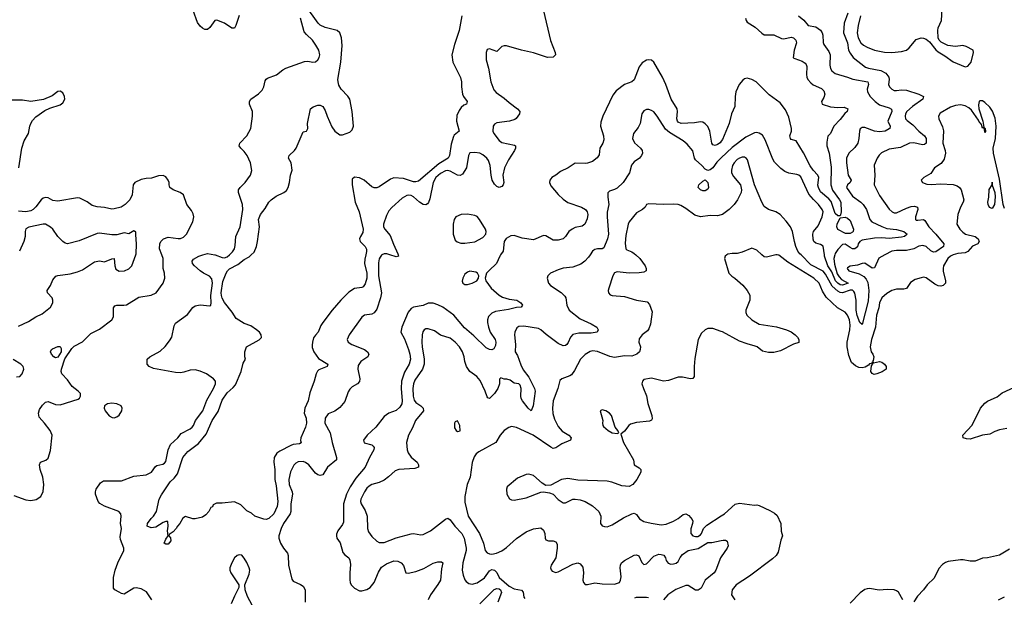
# Model space of a CAD drawing. Header units: inches. Extents: x 1954678 to 2060271, y 904822 to 1016299.
# Tile 261 of 403: x 1994279 to 2002308, y 977209 to 981917. Entities that reach past the tile are written whole.
import ezdxf

# ---------------------------------------------------------------- set-up
doc = ezdxf.new("R2010")
doc.units = ezdxf.units.IN
doc.header["$MEASUREMENT"] = 0
for name, color, linetype in [('B9997', 7, 'Continuous'), ('B9998', 7, 'Continuous'), ('C0907', 7, 'Continuous'), ('C0908', 7, 'Continuous')]:
    doc.layers.add(name, color=color, linetype=linetype)

msp = doc.modelspace()

# ---------------------------------------------------------------- linework, layer by layer
at = {"layer": 'B9997', "color": 5}
for points, elevation in [([(1994230, 978039.8), (1994330, 978003.9), (1994370, 977998.5), (1994413.4, 978006.6), (1994451.3, 978030), (1994470, 978071), (1994475.5, 978130), (1994467.8, 978187.8), (1994446.3, 978250), (1994440.9, 978290), (1994449.5, 978310.5), (1994492.1, 978327.9), (1994510, 978344.7), (1994530, 978404.7), (1994544.4, 978530), (1994528.4, 978570), (1994480.9, 978630), (1994436.5, 978676.5), (1994433, 978710), (1994441.3, 978738.7), (1994463.7, 978776.3), (1994490, 978799.6), (1994510, 978804.7), (1994570, 978780.9), (1994610, 978778.3), (1994755.1, 978824.9), (1994767, 978833), (1994776, 978850), (1994773.6, 978870), (1994754.7, 978890), (1994706.5, 978926.5), (1994670, 978982.6), (1994622.4, 979030), (1994618, 979050), (1994620.5, 979070), (1994645.8, 979154.2), (1994703.9, 979236.1), (1994724, 979256), (1994790, 979292.8), (1994859.5, 979360.5), (1994930, 979394), (1995029.5, 979470), (1995045.1, 979494.9), (1995043.6, 979570), (1995055.3, 979584.7), (1995069.8, 979590.2), (1995129.2, 979589.2), (1995150, 979594.3), (1995250, 979654.8), (1995350, 979672.7), (1995392.1, 979690), (1995448.5, 979770), (1995461.5, 979810), (1995458.7, 979850), (1995449, 979890), (1995449.9, 979970), (1995438.2, 980000)], 520), ([(1994270, 979418.4), (1994350, 979457), (1994410, 979495.3), (1994461.4, 979518.6), (1994530, 979573), (1994549.6, 979610), (1994549.6, 979630), (1994542.9, 979650), (1994507, 979690), (1994503.7, 979710), (1994529.4, 979750), (1994550, 979796), (1994574.2, 979825.8), (1994590, 979833.4), (1994690, 979847), (1994750, 979861.1), (1994790, 979879.5), (1994890, 979944.9), (1994930, 979950.7), (1994970, 979943), (1995030, 979967.3), (1995050, 979971), (1995054.6, 979910), (1995064, 979884), (1995090, 979868), (1995134, 979870), (1995170, 979885.3), (1995193, 979910), (1995225.9, 980000)], 540), ([(1995356.5, 977190), (1995313.1, 977253.1), (1995270, 977277.3), (1995230, 977287.7), (1995210, 977283.4), (1995130, 977235.3), (1995110, 977239.2), (1995089.9, 977249.9), (1995055.6, 977270), (1995043.5, 977283.5), (1995042.9, 977370), (1995056.3, 977430), (1995079.9, 977490), (1995128.2, 977590), (1995128.8, 977610), (1995101.7, 977681.7), (1995098.3, 977701.7), (1995109.2, 977770), (1995099.9, 977810), (1995105.4, 977870), (1995103.2, 977890), (1995088, 977910), (1994970, 977952.2), (1994932.5, 977972.5), (1994918.2, 977990), (1994897.3, 978050), (1994896.4, 978070), (1994903.5, 978090), (1994938.3, 978141.7), (1994961, 978159), (1995110, 978159.7), (1995210, 978197.6), (1995310, 978208.1), (1995354, 978230), (1995385.4, 978274.6), (1995396.6, 978283.4), (1995445.8, 978294.2), (1995458.5, 978301.5), (1995470, 978316.4), (1995490.9, 978410), (1995510, 978455.5), (1995569.8, 978510), (1995595.5, 978544.5), (1995670, 978583.2), (1995684.7, 978595.3), (1995696.2, 978610), (1995711.3, 978650), (1995771.2, 978730), (1995805.2, 978814.8), (1995858.7, 978910), (1995876.2, 978950), (1995875.6, 978970), (1995858.7, 978990), (1995802.9, 979030), (1995750, 979053.8), (1995710, 979064), (1995670, 979061.6), (1995616.7, 979043.3), (1995590, 979038.8), (1995550, 979042), (1995370, 979074.3), (1995335.1, 979090), (1995319.5, 979110), (1995319.5, 979150), (1995339.5, 979170), (1995423.6, 979216.4), (1995466.1, 979253.9), (1995501.4, 979298.6), (1995519.2, 979330), (1995539.2, 979420.8), (1995550, 979444.4), (1995646, 979514), (1995690, 979570.4), (1995710, 979585.7), (1995750, 979594.3), (1995830, 979586), (1995837.2, 979590), (1995840.5, 979610), (1995836.6, 979670), (1995851.9, 979770), (1995845.7, 979805.7), (1995826.8, 979826.8), (1995778.5, 979850), (1995750, 979869.2), (1995705.3, 979910), (1995688.5, 979930), (1995685.7, 979950), (1995695.3, 979964.7), (1995739.6, 979990), (1995772, 980000)], 480), ([(1997101.4, 980000), (1997093.3, 979966.7), (1997091.3, 979930), (1997110.1, 979850.1), (1997109.5, 979810), (1997096.7, 979763.3), (1997078.9, 979741.1), (1997070, 979735.8), (1997010, 979727.6), (1996963.7, 979696.3), (1996898.4, 979630), (1996828.2, 979550), (1996750.2, 979449.8), (1996734.6, 979425.4), (1996712, 979370), (1996690, 979346.9), (1996676.1, 979323.9), (1996665.9, 979290), (1996663.9, 979263.9), (1996665.1, 979245.1), (1996676.6, 979210), (1996716.2, 979156.2), (1996790.9, 979109.1), (1996786, 979090), (1996717.9, 979062.1), (1996707.6, 979052.4), (1996696.3, 979030), (1996681, 978970), (1996645.3, 978874.7), (1996630.1, 978809.9), (1996603.2, 978750), (1996600.1, 978710), (1996613.7, 978670), (1996616.8, 978630), (1996610, 978596.9), (1996570.3, 978510), (1996568.2, 978488.2), (1996573, 978467), (1996559.5, 978460.5), (1996510, 978454.6), (1996490, 978447.4), (1996399.7, 978400.3), (1996377, 978383), (1996354.7, 978350), (1996350.2, 978310), (1996359.3, 978250), (1996360.2, 978170), (1996370, 978118), (1996382.9, 977990), (1996377.4, 977950), (1996351.1, 977890), (1996310, 977852.6), (1996290, 977843.5), (1996270, 977844.8), (1996197.2, 977870), (1996170, 977894), (1996130, 977914), (1996082, 977962), (1996030, 977988.7), (1995930, 977975.3), (1995883.6, 977976.4), (1995858, 977962), (1995850, 977946), (1995838, 977942), (1995822, 977910), (1995798, 977882), (1995770, 977862), (1995710, 977848.7), (1995690, 977848.7), (1995630, 977868.7), (1995610, 977854), (1995586, 977810), (1995566, 977790), (1995556, 977770), (1995530, 977742), (1995498, 977722), (1995494, 977710), (1995510, 977694), (1995511, 977670), (1995490, 977642), (1995470, 977642), (1995458, 977650), (1995470, 977682), (1995488.7, 977710), (1995484, 977750), (1995488.7, 977790), (1995486, 977826), (1995470, 977828), (1995450, 977819), (1995390, 977782), (1995350, 977775.3), (1995318, 977790), (1995322, 977810), (1995350, 977851.3), (1995370, 977871.3), (1995394, 977910), (1995417.2, 978010), (1995435.5, 978044.5), (1995506.6, 978150), (1995539.7, 978180.3), (1995565.1, 978214.9), (1995608.2, 978350), (1995650, 978397), (1995736, 978464), (1995800.7, 978539.3), (1995849.8, 978650), (1995896.8, 978723.2), (1995930, 978814.9), (1995970, 978876.9), (1996020.8, 978919.2), (1996039.1, 978940.9), (1996084, 979050), (1996102, 979118), (1996119, 979150), (1996114, 979170), (1996114, 979210), (1996128.7, 979250), (1996232.5, 979307.5), (1996252, 979328), (1996249.4, 979350), (1996235.1, 979370), (1996211.1, 979390), (1996162.5, 979422.5), (1996110, 979441.6), (1996043, 979483), (1996012.4, 979532.4), (1995950, 979613.2), (1995930, 979648.7), (1995923.7, 979670), (1995922.5, 979690), (1995936.3, 979783.7), (1995963.1, 979850), (1995974.2, 979870), (1995990, 979885.8), (1996057, 979923), (1996110, 979961.7), (1996150, 979983.1), (1996167.7, 980000)], 460), ([(1995874.1, 980000), (1995930, 979977.8), (1995950, 979975.5), (1995970, 979984.4), (1995989.4, 980000)], 480), ([(1997233.4, 980000), (1997230, 979998.4), (1997217.7, 979982.3), (1997210, 979967), (1997204.6, 979935.4), (1997205.6, 979830), (1997228.4, 979690), (1997221.2, 979650), (1997190, 979559.1), (1997170, 979527.7), (1997150, 979518.1), (1997091.7, 979508.3), (1997070, 979492.4), (1996965.3, 979350), (1996948.2, 979310), (1996956.3, 979290), (1996987.7, 979270), (1997092, 979230), (1997116.5, 979210), (1997126, 979190), (1997117.4, 979170), (1997060.2, 979130), (1997040.1, 979099.9), (1997036.6, 979070), (1997052.8, 978990), (1997050, 978969.6), (1997033.4, 978950), (1996990, 978925), (1996970, 978906.4), (1996956.6, 978883.4), (1996930, 978806), (1996890, 978756.8), (1996850, 978727.4), (1996795.6, 978704.4), (1996769, 978670), (1996766.3, 978630), (1996809.5, 978549.5), (1996826.5, 978470), (1996863.7, 978350), (1996861.4, 978330), (1996789.6, 978270.4), (1996751.2, 978208.8), (1996730, 978201.1), (1996710, 978206.8), (1996690, 978222.3), (1996635.5, 978290), (1996610, 978309.3), (1996590, 978316.6), (1996550, 978314.1), (1996530, 978303.5), (1996513.2, 978286.8), (1996486.8, 978233.2), (1996473.8, 978170), (1996477.6, 978130), (1996500.5, 978070), (1996503.2, 978050), (1996490.2, 977970), (1996491, 977910), (1996483.8, 977890), (1996430, 977809.7), (1996411.8, 977770), (1996392.9, 977710), (1996391.7, 977690), (1996405.7, 977650), (1996430.2, 977610), (1996462.2, 977570), (1996469.4, 977550), (1996471.5, 977471.5), (1996497.3, 977357.3), (1996510, 977341.3), (1996570, 977313.7), (1996590, 977299.3), (1996607, 977270), (1996606.2, 977170)], 480), ([(1998200.2, 980000), (1998193.4, 979990), (1998167.3, 979930), (1998106.2, 979873.8), (1998086.8, 979850), (1998074, 979810), (1998079.1, 979790), (1998122.4, 979730), (1998190, 979672.8), (1998216.1, 979656.1), (1998270, 979638.7), (1998334, 979630), (1998364.9, 979610), (1998378, 979590), (1998367.1, 979572.9), (1998330, 979571.6), (1998265.3, 979554.7), (1998160.2, 979539.8), (1998130, 979525), (1998102.4, 979497.6), (1998093.2, 979470), (1998093.2, 979450), (1998102.3, 979410), (1998116.3, 979370), (1998155, 979310), (1998161.2, 979290), (1998159.3, 979260.7), (1998146.7, 979233.3), (1998130, 979227), (1998109.5, 979230), (1998082.5, 979242.5), (1997981.8, 979341.8), (1997906.9, 979406.9), (1997818.2, 979510), (1997730, 979574.6), (1997690, 979593.4), (1997650, 979605.7), (1997610, 979605.6), (1997570, 979587.8), (1997490, 979574.2), (1997470, 979564.2), (1997446.2, 979533.8), (1997396.3, 979410), (1997387.2, 979370), (1997416.3, 979316.3), (1997449.2, 979229.2), (1997461.5, 979190), (1997466.7, 979150), (1997453.9, 979110), (1997416.1, 979043.9), (1997393.1, 978970), (1997389.5, 978910.5), (1997397.6, 978810), (1997394.4, 978785.6), (1997380.1, 978759.9), (1997350, 978731), (1997288.8, 978711.2), (1997250, 978683.5), (1997183, 978597), (1997112, 978530), (1997083.1, 978490), (1997089.3, 978469.3), (1997150, 978452.2), (1997161.8, 978441.8), (1997168.8, 978430), (1997165.8, 978410), (1997132.2, 978350), (1997097.1, 978270), (1997018.8, 978181.2), (1996974.2, 978110), (1996944.6, 978050), (1996920.1, 977970), (1996918.3, 977821.7), (1996910, 977801.6), (1996873.4, 977750), (1996863.7, 977723.7), (1996861.3, 977710), (1996865.5, 977690), (1996892.4, 977652.4), (1996914.8, 977574.8), (1996930, 977554.9), (1996963.1, 977530), (1996972.5, 977512.5), (1996977.2, 977477.2), (1996970.2, 977410), (1996971.1, 977351.1), (1996973.6, 977330), (1996982, 977310), (1997010, 977282.4), (1997050, 977263.2), (1997070, 977261.4), (1997110, 977273.1), (1997137.1, 977290), (1997169.9, 977330), (1997205.1, 977414.9), (1997230, 977454.1), (1997270, 977483.1), (1997330, 977505.5), (1997362.6, 977502.6), (1997390, 977489.2), (1997409.4, 977469.4), (1997428.8, 977410), (1997446, 977406), (1997510, 977419.5), (1997575.8, 977444.2), (1997650, 977487.6), (1997690, 977497.6), (1997717.5, 977497.5), (1997730.5, 977490), (1997717.5, 977442.5), (1997709.2, 977350), (1997690, 977313), (1997628.4, 977230), (1997610.2, 977189.8)], 520), ([(1998929.8, 980000), (1998918, 979982), (1998888.2, 979950), (1998855.1, 979924.9), (1998790, 979899.7), (1998710, 979892.6), (1998670, 979879.7), (1998606.8, 979850), (1998586.8, 979830), (1998580.7, 979810), (1998590.6, 979770), (1998607.3, 979750), (1998693.2, 979693.2), (1998723.9, 979663.9), (1998731.6, 979650), (1998740.2, 979590), (1998759.7, 979550), (1998850, 979479.2), (1998939.4, 979439.4), (1998984.9, 979410), (1998996.4, 979390), (1998988.3, 979371.7), (1998937.9, 979362.1), (1998837.3, 979362.7), (1998790, 979350.6), (1998769.5, 979330.5), (1998752.5, 979287.5), (1998740.9, 979270), (1998730, 979260.4), (1998710, 979259.3), (1998670, 979277.1), (1998572, 979352), (1998530, 979389.8), (1998510, 979400.7), (1998390, 979419.3), (1998350, 979417.4), (1998333, 979407), (1998316.5, 979370), (1998313.4, 979350), (1998321.5, 979270), (1998320.7, 979210), (1998339.5, 979179.5), (1998364.5, 979104.5), (1998384, 979064), (1998430, 979004.9), (1998478.3, 978910), (1998481.5, 978890), (1998466.4, 978770), (1998450, 978729.4), (1998424.5, 978750), (1998379.5, 978810), (1998369.6, 978830), (1998364.5, 978850), (1998369.2, 978910), (1998359.3, 978939.3), (1998349.1, 978949.1), (1998310, 978955.3), (1998278, 978978), (1998252.7, 978987.3), (1998230, 978988), (1998202, 978998), (1998192.7, 978987.3), (1998191.3, 978950), (1998178.8, 978910), (1998150.4, 978870), (1998110.6, 978830), (1998096.5, 978836.5), (1998090, 978842), (1998075.1, 978890), (1998035.1, 978975.1), (1998007.7, 979007.7), (1997950.7, 979050.7), (1997922.4, 979090), (1997907.7, 979130), (1997904.2, 979170), (1997890.9, 979210), (1997864.2, 979250), (1997829.4, 979289.4), (1997790, 979321.8), (1997710, 979347.2), (1997661.3, 979381.3), (1997610, 979397.2), (1997590, 979396.9), (1997578, 979390), (1997565.9, 979374.1), (1997559.7, 979350), (1997557.6, 979290), (1997559.8, 979250), (1997578.4, 979150), (1997576.6, 979110), (1997562.4, 979070), (1997500.1, 978979.9), (1997489.1, 978950), (1997484.2, 978910), (1997486.8, 978850), (1997496.3, 978816.3), (1997510, 978797.6), (1997550.2, 978770), (1997570.1, 978750.1), (1997571.2, 978730), (1997506.5, 978650), (1997482.2, 978590), (1997450.2, 978529.8), (1997433.8, 978470), (1997438.6, 978410), (1997445.8, 978385.7), (1997470, 978351.6), (1997520.7, 978310), (1997530.7, 978290), (1997530.7, 978270), (1997500.9, 978259.1), (1997370, 978249.7), (1997339.9, 978240.1), (1997287, 978190), (1997250, 978163.1), (1997210, 978143.8), (1997150, 978128.9), (1997130, 978116.2), (1997110, 978097.8), (1997091, 978070), (1997061.6, 978010), (1997059.4, 977990), (1997064.1, 977970), (1997096.1, 977916.1), (1997111.7, 977871.7), (1997114.4, 977770), (1997122.7, 977742.7), (1997150, 977703.8), (1997190, 977667.7), (1997210, 977657.1), (1997250, 977655.3), (1997350, 977694.3), (1997470, 977726.5), (1997490, 977728.8), (1997550, 977718.4), (1997570, 977721.6), (1997630, 977750.4), (1997750, 977847), (1997770, 977855.3), (1997790, 977839.6), (1997827.2, 977790), (1997884.1, 977730), (1997903.2, 977690), (1997919.8, 977610), (1997919.8, 977590), (1997893.9, 977490), (1997888.5, 977430), (1997894.2, 977390), (1997910, 977350.5), (1997919.3, 977339.3), (1997942, 977322), (1997970, 977315.6), (1998010, 977326.7), (1998070, 977366.7), (1998110, 977425.7), (1998130, 977434.8), (1998150, 977431.6), (1998171.1, 977411.1), (1998190.2, 977370), (1998270, 977299.6), (1998310, 977277.3), (1998370, 977268.4), (1998384.2, 977250), (1998390.2, 977210.2), (1998398.4, 977198.4)], 540), ([(1997365.1, 980000), (1997366.7, 979990), (1997350, 979984.7), (1997298.7, 980000)], 480), ([(1999303, 980000), (1999335.5, 979970), (1999378.4, 979910), (1999388, 979890), (1999387.3, 979870), (1999370, 979860.5), (1999330, 979854.2), (1999249.3, 979850.7), (1999150, 979860.9), (1999130, 979853.2), (1999115.5, 979830), (1999082.2, 979730), (1999077.7, 979710), (1999080.3, 979690), (1999094.8, 979674.8), (1999110, 979669.1), (1999210, 979660.7), (1999307.9, 979632.1), (1999396.7, 979616.7), (1999416, 979596), (1999435.9, 979535.9), (1999423.2, 979436.8), (1999410, 979397.6), (1999398.5, 979381.5), (1999355.5, 979350), (1999330, 979317.2), (1999328.7, 979290), (1999340.4, 979250), (1999339.3, 979230), (1999332.7, 979210), (1999312.7, 979190), (1999270, 979174), (1999210, 979176.5), (1999130, 979165.2), (1999091.9, 979171.9), (1998990, 979212.5), (1998950, 979218), (1998930, 979213.5), (1998890, 979187.4), (1998853, 979150), (1998802.8, 979057.2), (1998777.8, 979022.2), (1998766, 979014), (1998700.7, 978990), (1998684.9, 978975.1), (1998666.7, 978910), (1998630.2, 978810), (1998624.2, 978750), (1998627.4, 978707.4), (1998641.1, 978661.1), (1998670, 978600.4), (1998703, 978563), (1998756.4, 978530), (1998776.4, 978510), (1998770.7, 978490), (1998700.7, 978459.3), (1998650, 978426.4), (1998630, 978423.5), (1998610, 978432.4), (1998465.3, 978530), (1998330, 978592.4), (1998290, 978600.9), (1998266.8, 978593.2), (1998230, 978568.5), (1998196.5, 978530), (1998163, 978470), (1998023.9, 978396.1), (1998002, 978378), (1997985.9, 978354.1), (1997968.3, 978308.3), (1997951.9, 978188.1), (1997928.4, 978130), (1997910.2, 978029.8), (1997910, 977984.7), (1997937.1, 977870), (1998027.5, 977730), (1998061.2, 977650), (1998074.9, 977590), (1998090, 977570.4), (1998110, 977562.8), (1998130, 977560.7), (1998167.7, 977567.7), (1998210, 977588.1), (1998250, 977615.5), (1998330.9, 977689.1), (1998410, 977743.9), (1998470, 977766.7), (1998530, 977776.4), (1998550, 977757.3), (1998562.4, 977730), (1998564, 977690), (1998570, 977678), (1998590.5, 977670.5), (1998630, 977670.4), (1998650, 977660.4), (1998661.2, 977641.2), (1998662.8, 977610), (1998650.2, 977529.8), (1998612.4, 977470), (1998608.5, 977450), (1998612.7, 977432.7), (1998622, 977422), (1998650, 977412.7), (1998670, 977416.4), (1998790, 977480.3), (1998830.3, 977490.3), (1998850, 977483), (1998870, 977456), (1998875.6, 977410), (1998870.4, 977350), (1998877.1, 977330), (1998890, 977313.4), (1998910, 977312.4), (1998970, 977327.2), (1999030, 977319.5), (1999130, 977316.3), (1999169.5, 977330.5), (1999179.5, 977350), (1999184.4, 977375.6), (1999176.8, 977450), (1999178.9, 977470), (1999187.9, 977490), (1999210, 977509.2), (1999290, 977553), (1999310, 977555.3), (1999326.9, 977546.9), (1999353.3, 977493.3), (1999370, 977478), (1999390, 977482), (1999450, 977545.7), (1999490, 977560.9), (1999510, 977559.5), (1999531.5, 977551.5), (1999546.7, 977530), (1999552, 977510), (1999566.8, 977486.8), (1999590, 977479.7), (1999610, 977481.8), (1999631.5, 977488.5), (1999650, 977500.7), (1999665, 977535), (1999682.7, 977557.3), (1999730, 977591.2), (1999812, 977608), (1999890, 977654.7), (1999923.3, 977656.7), (2000000, 977672.7)], 560), ([(2000000, 979375.5), (1999930, 979400.3), (1999890, 979401.1), (1999868.2, 979390), (1999839, 979361), (1999812, 979310), (1999784.4, 979155.6), (1999778.7, 979090), (1999778.8, 979010), (1999767.3, 978992.7), (1999750.3, 978989.7), (1999683.3, 979003.3), (1999650, 979004.8), (1999570, 978977.7), (1999530, 978970.6), (1999430, 978996.8), (1999370, 978985.2), (1999357.3, 978970), (1999353.4, 978950), (1999364.9, 978910), (1999390, 978851), (1999400.2, 978790), (1999434.9, 978690), (1999435.6, 978664.4), (1999430, 978653.2), (1999413.7, 978646.3), (1999310, 978633), (1999260.7, 978619.3), (1999245.5, 978610), (1999210, 978564), (1999182, 978538), (1999203.8, 978470), (1999283.8, 978330), (1999290.6, 978290), (1999330, 978265.5), (1999345.5, 978250), (1999345.5, 978230), (1999310.5, 978170), (1999278, 978130), (1999250, 978113.6), (1999190, 978118.3), (1999107.6, 978147.6), (1999070, 978155.8), (1998830, 978164.2), (1998750, 978177.4), (1998696, 978170), (1998610, 978122.9), (1998570, 978119.5), (1998538.3, 978138.3), (1998470, 978202), (1998430, 978212), (1998410, 978209.4), (1998338.5, 978181.4), (1998254, 978110), (1998248.2, 978090), (1998250.6, 978050), (1998272.7, 978012.7), (1998290, 978003), (1998310, 978001.6), (1998410, 978021.3), (1998530, 978065.5), (1998550, 978068.2), (1998600.7, 978060.7), (1998628.9, 978048.9), (1998670, 978006.4), (1998710, 977979.3), (1998730, 977978), (1998790, 978008.4), (1998810, 978010.4), (1998850, 978004.9), (1998890, 977990.4), (1998950, 977954.9), (1999000.5, 977910), (1999017.1, 977870), (1999016, 977810), (1999030, 977791.3), (1999047.5, 977787.5), (1999070, 977784.9), (1999110, 977799.3), (1999203.5, 977856.5), (1999270, 977890.3), (1999290, 977894.4), (1999310, 977884), (1999333.4, 977850), (1999368, 977828), (1999427.7, 977812.3), (1999510, 977798.9), (1999550, 977806.3), (1999609.4, 977830), (1999650, 977852.2), (1999690, 977883.8), (1999710, 977890.4), (1999735.8, 977875.8), (1999762.3, 977842.3), (1999767, 977830), (1999766, 977810), (1999752.1, 977767.9), (1999751.5, 977730), (1999768.5, 977710), (1999790, 977704.2), (1999810, 977705.9), (1999830, 977718.5), (1999839.8, 977730), (1999856.3, 977770), (1999882.2, 977797.8), (2000000, 977872.5)], 580), ([(1994253.3, 979006.7), (1994279, 979010), (1994299.5, 979030), (1994313.6, 979070), (1994307.3, 979090), (1994289.5, 979110), (1994227, 979147)], 540), ([(1996195, 977110), (1996136.8, 977216.8), (1996117.8, 977270), (1996115.8, 977310), (1996150, 977397.6), (1996155.6, 977430), (1996151, 977450), (1996130, 977491.7), (1996110, 977527.7), (1996090, 977551.5), (1996070, 977554.8), (1996053.4, 977550), (1996030.3, 977530), (1996007.9, 977490), (1995993.4, 977450), (1995992.2, 977430), (1995999.5, 977410), (1996059.9, 977319.9), (1996065.3, 977310), (1996065.3, 977290), (1996030, 977219.3), (1996004.4, 977155.6)], 480), ([(2000000, 977538.8), (1999994, 977530), (1999956.4, 977430), (1999941.2, 977410), (1999870, 977349.9), (1999835.9, 977284.1), (1999812.3, 977267.7), (1999790, 977268.7), (1999730, 977305.6), (1999710, 977306.7), (1999630, 977273), (1999564.8, 977230), (1999527.9, 977190)], 560), ([(1998030, 977157), (1998148.2, 977271.8), (1998170, 977281.6), (1998190, 977278.5), (1998200.7, 977270), (1998207.7, 977247.7), (1998177.7, 977170)], 520), ([(1999295.5, 977204.5), (1999310, 977211.6), (1999391, 977211), (1999406.7, 977206.7)], 540)]:
    msp.add_lwpolyline(points, dxfattribs=dict(at, elevation=elevation))
for points, elevation in [([(1997950, 979866.9), (1997930, 979860.4), (1997910, 979844.2), (1997891.4, 979810), (1997887.3, 979787.3), (1997892.4, 979770), (1997910, 979760.2), (1997930, 979757.6), (1997970, 979769.2), (1998006.6, 979790), (1998020.9, 979810), (1998022.7, 979830), (1998013.2, 979850), (1997998.3, 979858.3)], 520), ([(1994570, 979160.9), (1994557.2, 979170), (1994539.3, 979190), (1994529.4, 979210.6), (1994539, 979230), (1994545.8, 979234.2), (1994590, 979253.4), (1994610, 979254.8), (1994617.1, 979237.1), (1994616.4, 979210), (1994590, 979166)], 520), ([(1995030, 978791.3), (1994994, 978786), (1994971.3, 978770), (1994967.7, 978750), (1994974.8, 978730), (1995007.9, 978687.9), (1995034, 978674), (1995050, 978673.4), (1995070, 978680.5), (1995090, 978694), (1995111.8, 978730), (1995115.1, 978750), (1995105.2, 978770), (1995070, 978785.1)], 520), ([(1999030, 978737), (1999011.3, 978730), (1999033.4, 978650), (1999030.8, 978630), (1999034.8, 978610), (1999041.1, 978601.1), (1999078, 978570), (1999110, 978551), (1999150, 978544.7), (1999166, 978550), (1999158, 978570), (1999135.1, 978595.1), (1999104.5, 978690), (1999089.3, 978710), (1999059, 978730)], 580), ([(1997850, 978649), (1997830, 978639), (1997825.5, 978630), (1997826, 978590), (1997838.8, 978570), (1997850, 978562), (1997870, 978566), (1997869.2, 978610)], 560)]:
    msp.add_lwpolyline(points, close=True, dxfattribs=dict(at, elevation=elevation))
at = {"layer": 'B9998', "color": 5}
for points, elevation in [([(1996069.3, 981950.7), (1996042, 981870), (1996030, 981849.4), (1996010, 981847.8), (1995950, 981888.3), (1995887, 981913), (1995869.1, 981910.9), (1995830, 981853.6), (1995810, 981837.4), (1995802.3, 981837.7), (1995790, 981838.3), (1995770, 981847.6), (1995750, 981865.3), (1995730, 981895.1), (1995692.7, 981992.7)], 480), ([(1996167.7, 980000), (1996190, 980021.3), (1996210.5, 980069.5), (1996219.1, 980110), (1996233.3, 980230), (1996227.4, 980290), (1996242.6, 980330), (1996281.8, 980378.2), (1996311.3, 980430), (1996329.7, 980450), (1996370, 980479.1), (1996433.6, 980510), (1996453.7, 980526.3), (1996468.2, 980550), (1996478.9, 980590), (1996487, 980650), (1996500.9, 980690), (1996492.3, 980750), (1996472.3, 980790), (1996475.1, 980810), (1996519.5, 980850), (1996534.5, 980870), (1996590, 981002), (1996618, 981010), (1996628, 981030), (1996625.2, 981070), (1996649.3, 981190), (1996672.3, 981207.7), (1996710, 981220.7), (1996730, 981222), (1996750, 981210.6), (1996770, 981177.3), (1996785.7, 981130), (1996824.8, 981044.8), (1996850, 981009.1), (1996890, 980978.9), (1996910, 980978), (1996970, 980999.7), (1996990, 981018.7), (1996999.8, 981050), (1996989.8, 981170.2), (1996970, 981269.7), (1996953.8, 981293.8), (1996900.1, 981350), (1996882.5, 981382.5), (1996874.9, 981410), (1996874.3, 981430), (1996896.6, 981570), (1996907.3, 981707.3), (1996904.2, 981770), (1996890.7, 981810.7), (1996868.8, 981828.8), (1996770, 981853.5), (1996730, 981873.5), (1996711.8, 981890), (1996610, 982032.4)], 460), ([(1995989.4, 980000), (1995990, 980000.5), (1996014.2, 980025.8), (1996029.3, 980050), (1996036.2, 980076.2), (1996041.6, 980150), (1996076.2, 980230), (1996097.7, 980370), (1996096.8, 980410), (1996064.2, 980510), (1996064.4, 980530), (1996076.3, 980550), (1996116.3, 980590), (1996161.6, 980650), (1996171, 980689), (1996160.9, 980750), (1996134.2, 980810), (1996110, 980842.6), (1996081.3, 980870), (1996069.6, 980890), (1996073.3, 980910), (1996131.5, 980970), (1996165.1, 981030), (1996177.6, 981130), (1996176.2, 981170), (1996153.3, 981230), (1996151.6, 981250), (1996165.1, 981270), (1996226.2, 981313.8), (1996256.2, 981343.8), (1996269.7, 981370), (1996280.9, 981419.1), (1996287.9, 981432.1), (1996299.5, 981440.5), (1996372.7, 981467.3), (1996426, 981510), (1996450, 981523.1), (1996602.8, 981577.2), (1996630, 981579.5), (1996670, 981570.3), (1996690, 981574), (1996711.3, 981590), (1996721.7, 981610), (1996725.7, 981630), (1996717.3, 981670), (1996694.5, 981710), (1996666, 981750), (1996616.7, 981796.8), (1996599.7, 981819.7), (1996568.3, 981930)], 480), ([(1997884.2, 981950), (1997862.7, 981830), (1997824, 981716), (1997804, 981630), (1997811.6, 981570), (1997872.8, 981447.2), (1997880.7, 981410), (1997880.7, 981370), (1997890.4, 981310), (1997898.4, 981290), (1997928.2, 981250), (1997922, 981230), (1997900.5, 981219.5), (1997879.2, 981200.8), (1997862.5, 981177.5), (1997844.4, 981135.6), (1997839.8, 981090), (1997862.8, 981010), (1997822.8, 980977.2), (1997815.9, 980964.1), (1997798.4, 980901.6), (1997783.2, 980810), (1997773.4, 980790), (1997697.3, 980742.7), (1997530, 980601.8), (1997510, 980595), (1997490, 980596.5), (1997410, 980623.7), (1997331, 980629), (1997301.7, 980618.3), (1997210, 980554.3), (1997190, 980546.6), (1997170, 980546.6), (1997150, 980554.7), (1997088, 980610), (1997050, 980627.9), (1997010, 980634), (1996990, 980618), (1996989.3, 980570.7), (1997014.8, 980430), (1997046.4, 980350), (1997080.3, 980210), (1997078, 980182), (1997057.3, 980150), (1997050.8, 980130), (1997056, 980110), (1997096, 980070), (1997108, 980048), (1997108.2, 980028.2), (1997101.4, 980000)], 460), ([(1998550.3, 981989.7), (1998606.8, 981746.8), (1998644.9, 981650), (1998648, 981630), (1998630, 981612), (1998582, 981610), (1998470, 981648), (1998370, 981669.6), (1998250, 981704.2), (1998230, 981705.6), (1998210, 981699.5), (1998170, 981658), (1998110, 981680.9), (1998090, 981674), (1998082.4, 981650), (1998084.2, 981590), (1998101.1, 981521.1), (1998120.2, 981410), (1998146.2, 981346.2), (1998163.7, 981323.7), (1998230, 981277.7), (1998270, 981241.5), (1998339.3, 981190), (1998356.3, 981170), (1998353.4, 981150), (1998326.9, 981113.1), (1998315.4, 981104.6), (1998272, 981090), (1998170, 981077.4), (1998150, 981066), (1998139.6, 981050), (1998136.1, 981010), (1998144.7, 980990), (1998190, 980932.4), (1998210, 980917), (1998313.8, 980893.8), (1998321, 980890), (1998322.8, 980882.8), (1998323, 980870), (1998313.4, 980850), (1998264, 980776), (1998233, 980710), (1998220.2, 980650), (1998226.7, 980590), (1998220.5, 980570), (1998210, 980558), (1998190, 980549.7), (1998170, 980558), (1998150, 980578), (1998132.8, 980610), (1998123.2, 980650), (1998114.6, 980730), (1998102.3, 980770), (1998088.4, 980790), (1998056.6, 980816.6), (1998030, 980829.3), (1997990, 980835.6), (1997950, 980830.9), (1997938, 980810), (1997922.3, 980710), (1997890, 980657.2), (1997870, 980647.7), (1997850, 980650.5), (1997790, 980682.1), (1997770, 980687), (1997750, 980684.7), (1997710, 980663.8), (1997672.8, 980630), (1997651.9, 980590), (1997623.6, 980456.4), (1997613.3, 980426.7), (1997603.8, 980416.2), (1997590, 980409.2), (1997570, 980411.9), (1997538.9, 980430), (1997490, 980474.1), (1997470, 980484), (1997450, 980487.8), (1997435, 980485), (1997398.1, 980461.9), (1997313.4, 980386.6), (1997290, 980360.7), (1997270, 980320.9), (1997245.2, 980250), (1997246.7, 980230), (1997257.7, 980210), (1997299.2, 980159.2), (1997326.4, 980086.4), (1997363.5, 980010), (1997365.1, 980000)], 480), ([(2000000, 980928.1), (1999990, 980914.5), (1999970, 980898.7), (1999950, 980891.3), (1999930, 980897), (1999922, 980910), (1999905.8, 981010), (1999890, 981048), (1999870, 981069.8), (1999850, 981081.4), (1999830, 981084.8), (1999782.4, 981077.6), (1999672.5, 981072.5), (1999650, 981081.5), (1999642.4, 981090), (1999636.8, 981110), (1999644.5, 981170), (1999641.6, 981190), (1999590.8, 981270), (1999548.8, 981388.8), (1999520.5, 981450), (1999450, 981571.5), (1999430, 981587.6), (1999410, 981591.1), (1999390, 981587.8), (1999354.3, 981565.7), (1999330, 981534), (1999290, 981427.8), (1999270, 981409.7), (1999210, 981389.6), (1999143.5, 981336.5), (1999116.9, 981303.1), (1999033.7, 981130), (1999018.7, 981081.3), (1999015.6, 981050), (1999040.9, 980970), (1999043, 980937), (1999033, 980910), (1999008.8, 980870), (1999004.3, 980815.7), (1998989.3, 980790.7), (1998950, 980760.5), (1998910, 980748), (1998890, 980744.7), (1998810, 980747), (1998750.6, 980710), (1998690, 980681), (1998651, 980649), (1998618.4, 980630), (1998601.1, 980610), (1998599, 980590), (1998610, 980563.1), (1998670, 980493.4), (1998710, 980454.9), (1998748.1, 980428.1), (1998859.1, 980390), (1998894.3, 980370), (1998906, 980350), (1998911.4, 980328.6), (1998906.6, 980293.4), (1998887.7, 980250), (1998866.9, 980233.1), (1998810, 980223.1), (1998783.8, 980210), (1998756.5, 980190), (1998728.9, 980150), (1998710, 980132.4), (1998670, 980120.6), (1998630, 980121.5), (1998570, 980155.1), (1998550, 980158), (1998470, 980122.9), (1998375.9, 980135.9), (1998310, 980159.5), (1998283.4, 980156.6), (1998247.1, 980132.9), (1998231, 980110), (1998220.7, 980030), (1998200.2, 980000)], 520), ([(1994273.1, 980710), (1994297.2, 980870), (1994316.5, 980930), (1994351.5, 980988.5), (1994360.9, 981050), (1994368.7, 981071.3), (1994383.4, 981096.6), (1994410, 981126.7), (1994482.6, 981177.4), (1994523.5, 981196.5), (1994610, 981224.6), (1994630, 981239.3), (1994646.6, 981270), (1994644, 981290), (1994630, 981322), (1994610, 981335.1), (1994590, 981331.8), (1994542.4, 981297.6), (1994471.8, 981268.2), (1994370, 981251.5), (1994302.6, 981262.6), (1994210, 981262)], 520), ([(2000000, 980791.8), (1999962.8, 980757.2), (1999930, 980709.3), (1999910, 980694), (1999890, 980688), (1999870, 980698), (1999842, 980730), (1999790, 980775.1), (1999782, 980790), (1999768.7, 980848.7), (1999721.8, 980901.8), (1999689, 980929), (1999578, 980998), (1999544.9, 981024.9), (1999478.7, 981130), (1999450, 981165.4), (1999430, 981178.3), (1999410, 981184), (1999390, 981184), (1999370, 981175.8), (1999351.6, 981150), (1999338, 981070), (1999321.6, 981038.4), (1999285.3, 980990), (1999275.3, 980950), (1999292.7, 980912.7), (1999342, 980870), (1999356.3, 980850), (1999358, 980830), (1999350.5, 980810), (1999333.4, 980790), (1999290, 980758.5), (1999276.6, 980743.4), (1999269.1, 980730.9), (1999251.8, 980670), (1999199.5, 980590), (1999150, 980544.2), (1999130, 980533), (1999090, 980520.7), (1999074.6, 980505.4), (1999074, 980470), (1999083.6, 980410), (1999071, 980349), (1999069.4, 980310.6), (1999081.4, 980170), (1999071.5, 980130), (1999041.2, 980058.8), (1999030, 980048.3), (1998990, 980048.9), (1998970, 980045.3), (1998961, 980039), (1998949.4, 980030), (1998929.8, 980000)], 540), ([(1995438.2, 980000), (1995418.8, 980050), (1995423, 980090), (1995431.2, 980108.8), (1995451.9, 980130), (1995490, 980143.6), (1995570, 980133.2), (1995590, 980134.3), (1995614.2, 980145.8), (1995637.9, 980170), (1995691.9, 980270), (1995699.3, 980310), (1995694.6, 980334.5), (1995681.3, 980361.3), (1995643.1, 980410), (1995614.7, 980490), (1995588.2, 980508.2), (1995531.8, 980530), (1995503.6, 980550), (1995496.9, 980570), (1995497.4, 980590), (1995489.6, 980610), (1995470, 980636.2), (1995447.7, 980647.7), (1995410, 980644.2), (1995353.5, 980626.5), (1995310, 980624.2), (1995270, 980616), (1995219.1, 980590), (1995204.9, 980570), (1995195.3, 980490), (1995177.6, 980450), (1995139.3, 980410), (1995106.8, 980390), (1995050, 980374.8), (1995030, 980374.2), (1994970, 980387.9), (1994910, 980390.9), (1994870, 980403.9), (1994830, 980433.5), (1994770, 980462.9), (1994750, 980465.1), (1994590, 980438.5), (1994550, 980443.5), (1994510, 980464), (1994490, 980468.5), (1994470, 980462.5), (1994455, 980450), (1994410, 980391.4), (1994390, 980370.6), (1994370, 980359.8), (1994330, 980351.5), (1994270, 980356.2)], 520), ([(2000000, 980326.6), (1999970, 980319.3), (1999910, 980321), (1999830, 980311.2), (1999784.6, 980324.6), (1999710, 980379.1), (1999670, 980403.5), (1999650, 980409.7), (1999614, 980414), (1999530, 980411.7), (1999410, 980416.9), (1999390.3, 980409.7), (1999378.4, 980390), (1999358, 980370), (1999310, 980343), (1999250.3, 980270), (1999241.5, 980250), (1999221.2, 980158.8), (1999215.1, 980095.1), (1999221.6, 980050), (1999230, 980041.6), (1999270, 980025.3), (1999290, 980012), (1999303, 980000)], 560), ([(1995225.9, 980000), (1995229.6, 980010), (1995232.7, 980087.3), (1995227, 980167), (1995224.7, 980184.7), (1995214.8, 980194.8), (1995210, 980196), (1995170, 980173.2), (1995130, 980179.3), (1995070, 980163.1), (1995030, 980163.1), (1994930, 980176.2), (1994910, 980175.1), (1994764.4, 980115.6), (1994670, 980091.5), (1994650, 980096.2), (1994630, 980109.5), (1994591.1, 980151.1), (1994550, 980209.3), (1994530, 980227), (1994490, 980249.5), (1994470, 980249.6), (1994353.6, 980226.4), (1994330, 980212.4), (1994324, 980190), (1994323.1, 980150), (1994311.8, 980110), (1994276.5, 980030)], 540), ([(1995772, 980000), (1995810, 980011.8), (1995870, 980001.6), (1995874.1, 980000)], 480), ([(1997298.7, 980000), (1997272.1, 980007.9), (1997251.3, 980008.7), (1997233.4, 980000)], 480)]:
    msp.add_lwpolyline(points, dxfattribs=dict(at, elevation=elevation))
for points, elevation in [([(1999850, 980522.9), (1999830, 980529.6), (1999812.7, 980550), (1999817.2, 980570), (1999850, 980601), (1999870, 980612), (1999890, 980591), (1999896, 980550), (1999890, 980536), (1999870, 980523.6)], 540), ([(1997930, 980333.3), (1997878.8, 980330), (1997835.3, 980310), (1997820.7, 980290), (1997813.7, 980250), (1997814.7, 980170), (1997830, 980120.5), (1997846.1, 980106.1), (1997876.9, 980096.9), (1997910, 980094.9), (1997990, 980106), (1998056.9, 980143.1), (1998081.2, 980170), (1998082.9, 980190), (1998078, 980210), (1998029.8, 980290), (1998010, 980312), (1997990, 980322.4)], 520)]:
    msp.add_lwpolyline(points, close=True, dxfattribs=dict(at, elevation=elevation))
at = {"layer": 'C0907', "color": 5}
msp.add_line((2001890.4, 980000, 580), (2001890, 979999.9, 580), dxfattribs=at)
for points, elevation in [([(2000046.8, 980000), (2000031, 979990), (2000026.8, 979970), (2000062, 979850), (2000085.8, 979825.8), (2000110, 979810.8), (2000174.7, 979754.7), (2000211.3, 979711.3), (2000232.4, 979672.4), (2000232.6, 979630), (2000201.1, 979550), (2000200.3, 979530), (2000208.7, 979510), (2000250.4, 979470), (2000310, 979436.5), (2000450, 979413.7), (2000531.3, 979390), (2000570, 979374), (2000603, 979350), (2000620.5, 979330), (2000633.4, 979310), (2000633.4, 979286.6), (2000590, 979272.3), (2000482, 979218), (2000430, 979205.6), (2000385.3, 979205.3), (2000336.3, 979216.3), (2000292.7, 979250), (2000276.8, 979256.8), (2000210, 979274.2), (2000150, 979297.2), (2000010, 979372), (2000000, 979375.5)], 580), ([(2000443.8, 980000), (2000370, 979980.9), (2000350, 979983.7), (2000332.2, 980000)], 580), ([(2001890, 979999.9), (2001869.1, 979990), (2001847.6, 979970), (2001813.1, 979910), (2001808.4, 979890), (2001808.5, 979868.5), (2001828.3, 979790), (2001827.7, 979770), (2001810.4, 979750), (2001790, 979746), (2001768.7, 979748.7), (2001740.9, 979760.9), (2001670, 979812.4), (2001650, 979817.4), (2001630, 979814.3), (2001581.6, 979798.4), (2001543.6, 979776.4), (2001510, 979727), (2001490, 979719.7), (2001430, 979720.4), (2001390, 979709.7), (2001350, 979686.6), (2001310, 979649.6), (2001290.2, 979610), (2001285, 979570), (2001267, 979510), (2001258.7, 979410), (2001224.6, 979310), (2001214, 979250), (2001222.7, 979210), (2001236.8, 979190), (2001243.7, 979170), (2001240, 979140), (2001234, 979130), (2001241.3, 979121.3), (2001289.8, 979130.2), (2001310, 979124.9), (2001330.4, 979110), (2001344.4, 979090), (2001345.5, 979070), (2001337.7, 979062.3), (2001313.4, 979046.6), (2001270, 979029.7), (2001246.2, 979026.2), (2001230, 979034.5), (2001221.1, 979050), (2001224.8, 979095.2), (2001238.4, 979118.4), (2001230, 979125.2), (2001225.7, 979114.3), (2001210, 979111.4), (2001199.8, 979100.2), (2001174.4, 979085.6), (2001150, 979079), (2001123.2, 979083.2), (2001094.9, 979094.9), (2001063.3, 979123.3), (2001040, 979180), (2001026.7, 979250), (2001027.6, 979290), (2001049, 979390), (2001051.5, 979428.5), (2001044.8, 979470), (2001030, 979509.7), (2001010, 979532.8), (2000948.8, 979568.8), (2000856.2, 979656.2), (2000824.6, 979704.6), (2000799.5, 979770), (2000755, 979810), (2000541.8, 979941.8), (2000470, 979996.9), (2000456.8, 980000)], 580), ([(2001334.6, 980000), (2001286.1, 979973.9), (2001250, 979894.3), (2001230, 979890.9), (2001170, 979931.5), (2001150, 979930.7), (2001110, 979916.8), (2001051.7, 979908.3), (2001030, 979895.1), (2001026.7, 979890), (2001039.3, 979870), (2001124.6, 979844.6), (2001162.9, 979822.9), (2001182.4, 979802.4), (2001194.8, 979774.8), (2001203.4, 979710), (2001197.8, 979622.2), (2001150, 979432), (2001130, 979449.6), (2001107.5, 979507.5), (2001101, 979550), (2001101.5, 979630), (2001090, 979687.1), (2001081.5, 979701.5), (2001070, 979713.1), (2001050, 979713.9), (2000990, 979691), (2000970, 979692.6), (2000950, 979703.8), (2000905, 979745), (2000850, 979844.4), (2000830, 979867.7), (2000730, 979919.1), (2000650.7, 980000)], 560), ([(2000925.5, 980000), (2000918.1, 979970), (2000924.3, 979924.3), (2000945.6, 979845.6), (2000960.6, 979820.7), (2000980, 979800), (2001034.9, 979770), (2000990, 979754.3), (2000970, 979757.3), (2000950, 979769.6), (2000931.9, 979790), (2000901.5, 979861.5), (2000869.7, 979910), (2000841.9, 979990), (2000840.7, 980000)], 540), ([(2002330, 978585.3), (2002270, 978575.1), (2002230, 978560.3), (2002190, 978538.9), (2002130, 978531.1), (2002030, 978499.4), (2002000.5, 978500.5), (2001972.7, 978510), (2001969.5, 978530), (2002046.6, 978613.4), (2002114.8, 978750), (2002150, 978791.6), (2002170.7, 978809.3), (2002250, 978844.4), (2002290, 978876.5), (2002450, 978950.2)], 580), ([(2000000, 977872.5), (2000027.6, 977890), (2000112.3, 977967.7), (2000150, 977975.6), (2000270, 977961.4), (2000290, 977963.9), (2000310, 977958.4), (2000396.6, 977916.6), (2000434.7, 977894.7), (2000455.3, 977875.3), (2000484.9, 977810), (2000488.2, 977748.2), (2000499.5, 977710), (2000485.1, 977674.9), (2000462.8, 977577.2), (2000446.7, 977550), (2000417, 977523), (2000230, 977382), (2000120.5, 977310), (2000088.2, 977270), (2000083, 977230), (2000110.6, 977190)], 580), ([(2000000, 977672.7), (2000016, 977676), (2000034.9, 977674.9), (2000047.5, 977667.5), (2000057.1, 977630), (2000048.7, 977610), (2000000, 977538.8)], 560), ([(2002350, 977600.7), (2002270, 977552.8), (2002170, 977531.3), (2002130, 977527.8), (2002070, 977504.7), (2002030, 977503.6), (2001974, 977514), (2001950, 977514), (2001850, 977500.4), (2001830, 977492.8), (2001803.7, 977476.3), (2001775.1, 977444.9), (2001735.9, 977364.1), (2001679.3, 977310), (2001650.4, 977270), (2001601.7, 977218.3), (2001570, 977171.6)], 620), ([(2001479.5, 977190), (2001445.2, 977250), (2001430, 977262.7), (2001410, 977269.4), (2001351.9, 977271.9), (2001287.9, 977267.9), (2001210, 977280.7), (2001190, 977279.5), (2001170, 977272.3), (2001133.3, 977246.7), (2001050, 977160.9)], 620), ([(2002261.3, 977190), (2002310, 977213.2)], 620)]:
    msp.add_lwpolyline(points, dxfattribs=dict(at, elevation=elevation))
at = {"layer": 'C0908', "color": 5}
msp.add_line((2001890.4, 980000, 580), (2001890, 979999.9, 580), dxfattribs=at)
for points, elevation in [([(2001135.6, 981950), (2001115.6, 981870), (2001109.4, 981810), (2001116.6, 981770), (2001138.3, 981730), (2001161.1, 981710), (2001190, 981693.5), (2001250, 981668.5), (2001330, 981652.2), (2001390.4, 981649.5), (2001470, 981659.4), (2001509.9, 981670.1), (2001531.9, 981688.1), (2001590, 981755.8), (2001630, 981768.5), (2001650, 981765.7), (2001670, 981757.4), (2001697.4, 981737.4), (2001750, 981673), (2001770, 981655.5), (2001823.4, 981623.4), (2001890, 981573.4), (2001990, 981533), (2002010, 981538), (2002037.6, 981570), (2002058, 981650), (2002054, 981670), (2001997.7, 981697.7), (2001970, 981706), (2001910, 981698.9), (2001846.5, 981706.5), (2001794.6, 981734.6), (2001778.4, 981750), (2001769.7, 981769.7), (2001766.3, 981830), (2001769.7, 981850), (2001796.3, 981910), (2001803.8, 982050)], 580), ([(2000199.1, 981930), (2000202, 981910), (2000210, 981897.6), (2000276.9, 981856.9), (2000330, 981807), (2000350, 981794.9), (2000430, 981793.4), (2000490, 981763.6), (2000510, 981762), (2000570, 981773.7), (2000590.4, 981770), (2000608.9, 981750), (2000612.6, 981730), (2000593.4, 981670), (2000587.8, 981607.8), (2000599.7, 981599.7), (2000659.6, 981579.6), (2000683.8, 981563.8), (2000692.6, 981552.6), (2000696.8, 981536.8), (2000695, 981470), (2000697.7, 981450), (2000706.8, 981430), (2000730, 981401.8), (2000750, 981385.7), (2000817.5, 981357.5), (2000837.3, 981337.3), (2000844.7, 981310), (2000836.7, 981283.3), (2000817.4, 981250), (2000821.6, 981230), (2000890, 981206.9), (2000950, 981201.4), (2001003.7, 981203.7), (2001032.7, 981190), (2001026.9, 981170), (2001007.2, 981152.8), (2000970, 981104.5), (2000919.1, 981050), (2000890.2, 980989.8), (2000870, 980968), (2000861.1, 980918.9), (2000862, 980890), (2000879.1, 980830), (2000896.6, 980716.6), (2000892.9, 980570), (2000907.7, 980527.7), (2000964.7, 980450), (2000974.6, 980430), (2000977.4, 980350), (2000973.8, 980326.2), (2000970, 980319.3), (2000950, 980318.6), (2000930, 980336.4), (2000896, 980436), (2000878.5, 980458.5), (2000810, 980513.9), (2000792, 980550), (2000788.5, 980568.5), (2000796, 980630), (2000787.9, 980650), (2000750, 980691.1), (2000725.7, 980725.7), (2000670, 980831.2), (2000610, 980930.5), (2000570, 980942), (2000563.7, 980950), (2000560.2, 980970), (2000573.1, 981010), (2000573.8, 981030), (2000550, 981123.6), (2000522.6, 981182.6), (2000479.7, 981239.7), (2000390, 981304.4), (2000283.6, 981410), (2000250, 981429.9), (2000210, 981439.6), (2000190, 981434.3), (2000176, 981424), (2000146.7, 981390), (2000118.4, 981330), (2000112.5, 981290), (2000111.1, 981210), (2000083.6, 981150), (2000063.8, 981070), (2000010, 980941.7), (2000000, 980928.1)], 520), ([(2000630.5, 981950), (2000672.9, 981912.9), (2000710, 981869.2), (2000770, 981859.1), (2000810, 981830.7), (2000823.4, 981810), (2000828.5, 981790), (2000830, 981731), (2000835.3, 981715.3), (2000877.9, 981657.9), (2000888.7, 981630), (2000885.7, 981545.7), (2000890, 981520.7), (2000900.6, 981500.6), (2000930, 981478.8), (2001030, 981450.2), (2001072.8, 981432.8), (2001195.3, 981410), (2001200.2, 981390), (2001191, 981350), (2001192.1, 981330), (2001214, 981290), (2001255.2, 981250), (2001290, 981224.2), (2001370, 981198.3), (2001387.1, 981187.1), (2001391.8, 981170), (2001359.7, 981090), (2001376.5, 981050), (2001374.6, 981030), (2001370, 981026.4), (2001335.5, 981010), (2001290, 981004.2), (2001249.9, 981009.9), (2001170, 981038.2), (2001150, 981038.7), (2001132.6, 981027.4), (2001126.3, 981010), (2001121.5, 980950), (2001112.8, 980910), (2001090, 980874.5), (2001040.2, 980830), (2001022.3, 980790), (2001020.9, 980750), (2001035.8, 980650), (2001058.5, 980610), (2001051.1, 980590), (2001028.9, 980570), (2001020.7, 980550), (2001070, 980477.6), (2001138.5, 980430), (2001157.8, 980410), (2001183.9, 980370), (2001211.7, 980290), (2001228.5, 980270), (2001310.5, 980230.5), (2001350, 980216.4), (2001430, 980207.5), (2001488.7, 980190), (2001516, 980170), (2001513.5, 980166.5), (2001494.9, 980150), (2001470, 980144.3), (2001370, 980135.2), (2001310, 980139.3), (2001250, 980135.6), (2001150, 980119.3), (2001130, 980109.7), (2001116.3, 980090), (2001110, 980066), (2001090, 980049.9), (2001070, 980050.6), (2001050, 980059.9), (2001010, 980088.5), (2000990, 980085.3), (2000950, 980043), (2000928.4, 980011.6), (2000925.5, 980000)], 540), ([(2001031.8, 981971.8), (2001003.3, 981890), (2000995.9, 981810), (2001029, 981730), (2001037.3, 981670), (2001050, 981643.7), (2001075.2, 981610), (2001177, 981530), (2001201.3, 981521.3), (2001302.5, 981502.5), (2001341.5, 981481.5), (2001365.3, 981450), (2001370.3, 981430.3), (2001364, 981390), (2001372.7, 981370), (2001392.2, 981350), (2001410, 981341.5), (2001430, 981339.3), (2001470, 981347), (2001510, 981341.6), (2001610, 981310.3), (2001650.6, 981290), (2001644.9, 981270), (2001559.3, 981210), (2001513.7, 981170), (2001502.8, 981150), (2001499, 981130), (2001503.5, 981110), (2001515.7, 981095.7), (2001561.5, 981061.5), (2001610, 981008.7), (2001658.6, 980970), (2001670.1, 980950), (2001670.1, 980909.9), (2001658.6, 980901.4), (2001642.2, 980897.8), (2001570, 980913.2), (2001534.8, 980910), (2001463.1, 980876.9), (2001370, 980861), (2001307.5, 980832.5), (2001286.5, 980813.5), (2001270.3, 980790), (2001247.8, 980732.2), (2001252.7, 980650), (2001245.7, 980570), (2001290, 980484.9), (2001370, 980374), (2001394.9, 980350), (2001410, 980343.2), (2001430, 980341.8), (2001510, 980380.9), (2001550, 980394.4), (2001576.4, 980396.4), (2001600.5, 980390), (2001602.3, 980370), (2001583.2, 980310), (2001584.2, 980290), (2001590, 980284.6), (2001603.9, 980283.9), (2001650, 980288), (2001660.6, 980280.6), (2001692.5, 980230), (2001750, 980170.2), (2001815.8, 980090), (2001812.2, 980070), (2001750, 980024.4), (2001730, 980021.2), (2001710, 980032.4), (2001670, 980069), (2001643.6, 980076.4), (2001610, 980070.7), (2001570, 980049.8), (2001510, 980037.1), (2001430, 980036.2), (2001390, 980029.8), (2001334.6, 980000)], 560), ([(2002310, 980378.5), (2002298.5, 980410), (2002270, 980617.2), (2002219.5, 980830), (2002217, 980870), (2002236.8, 980950), (2002242.4, 981050), (2002234.9, 981114.9), (2002212.4, 981172.4), (2002190, 981204.7), (2002150, 981243), (2002130, 981255.1), (2002110, 981256.2), (2002103, 981250), (2002097.2, 981222.8), (2002101.1, 981190), (2002132.8, 981090), (2002140.4, 981040.4), (2002151.3, 981030), (2002154, 981006), (2002150, 980999), (2002147.5, 981027.5), (2002139, 981039), (2002130, 981034.5), (2002121.8, 981061.8), (2002113, 981073), (2002110, 981073.6), (2002098.6, 981098.6), (2002040.8, 981180.8), (2002019.6, 981199.6), (2001990, 981214.4), (2001950, 981222.2), (2001910, 981218.4), (2001870, 981204.5), (2001784.4, 981155.6), (2001770.4, 981130), (2001774.9, 981110), (2001804.3, 981044.3), (2001811.2, 981011.2), (2001807.3, 980910), (2001827.1, 980850), (2001829.2, 980830), (2001818.8, 980781.2), (2001793.9, 980746.1), (2001738, 980710), (2001710, 980664), (2001651.3, 980630), (2001631, 980610), (2001641, 980590), (2001677.5, 980577.5), (2001713, 980573), (2001790, 980580.4), (2001890, 980574.9), (2001924.4, 980564.4), (2001942.8, 980550), (2001956.3, 980530), (2001978.4, 980450), (2001973, 980430), (2001950.3, 980389.7), (2001930.4, 980330), (2001922.4, 980250), (2001944.4, 980210), (2001970, 980184.2), (2001990.7, 980170), (2002070.4, 980150), (2002096, 980130), (2002104.2, 980110), (2002093, 980090), (2002048.4, 980071.6), (2002010, 980027.2), (2001990, 980018.3), (2001930, 980011.3), (2001890.4, 980000)], 580), ([(2000840.7, 980000), (2000832.3, 980072.3), (2000810, 980086), (2000770, 980096.2), (2000756.2, 980110), (2000748.6, 980128.6), (2000746.9, 980170), (2000753, 980190), (2000790, 980238), (2000823.5, 980310), (2000831.1, 980350), (2000824.2, 980370), (2000794, 980410), (2000751.1, 980451.1), (2000715, 980495), (2000650, 980635.6), (2000632, 980650), (2000615.9, 980655.9), (2000550, 980667.4), (2000519.6, 980679.6), (2000485.3, 980705.3), (2000434.7, 980754.7), (2000420.2, 980780.2), (2000359.1, 980939.1), (2000335.7, 980975.7), (2000310, 980993.3), (2000290, 980998), (2000270, 980995.8), (2000201.1, 980958.9), (2000090, 980875.9), (2000000, 980791.8)], 540), ([(2000650.7, 980000), (2000640.9, 980010), (2000625, 980030), (2000608.9, 980070), (2000596, 980110), (2000580.9, 980190), (2000564.1, 980230), (2000530, 980275.6), (2000479.3, 980330), (2000444, 980350), (2000385.2, 980370), (2000350, 980395.1), (2000329.6, 980430), (2000271, 980571), (2000214.3, 980774.3), (2000206.3, 980786.3), (2000190, 980796.5), (2000170, 980796.8), (2000150, 980789.8), (2000130, 980776.5), (2000104.3, 980750), (2000091.8, 980728.2), (2000083, 980690), (2000084.8, 980670), (2000099.4, 980639.4), (2000156.4, 980570), (2000166.4, 980530), (2000161.3, 980510), (2000132.4, 980450), (2000104.9, 980410), (2000065.7, 980370), (2000010.8, 980329.2), (2000000, 980326.6)], 560), ([(2000332.2, 980000), (2000290, 980038.7), (2000250, 980055.1), (2000170, 980021.6), (2000130, 980011.8), (2000088.6, 980011.4), (2000054.9, 980005.1), (2000046.8, 980000)], 580), ([(2000456.8, 980000), (2000450, 980001.6), (2000443.8, 980000)], 580)]:
    msp.add_lwpolyline(points, dxfattribs=dict(at, elevation=elevation))
for points, elevation in [([(2002210, 980377.6), (2002186.9, 980386.9), (2002176.9, 980410), (2002174.7, 980430), (2002182.6, 980470), (2002185.9, 980534.1), (2002208.7, 980570), (2002210, 980594), (2002210.5, 980569.5), (2002230.2, 980510), (2002232.8, 980472.8), (2002227.7, 980410)], 580), ([(2001013.7, 980173.7), (2000950, 980207.6), (2000943.4, 980230), (2000946.2, 980250), (2000970, 980302), (2001010, 980306.4), (2001030, 980299.8), (2001050, 980279.5), (2001077.6, 980210), (2001076.9, 980190), (2001070, 980184.7), (2001050, 980174.5)], 520)]:
    msp.add_lwpolyline(points, close=True, dxfattribs=dict(at, elevation=elevation))

doc.saveas('drawing.dxf')
